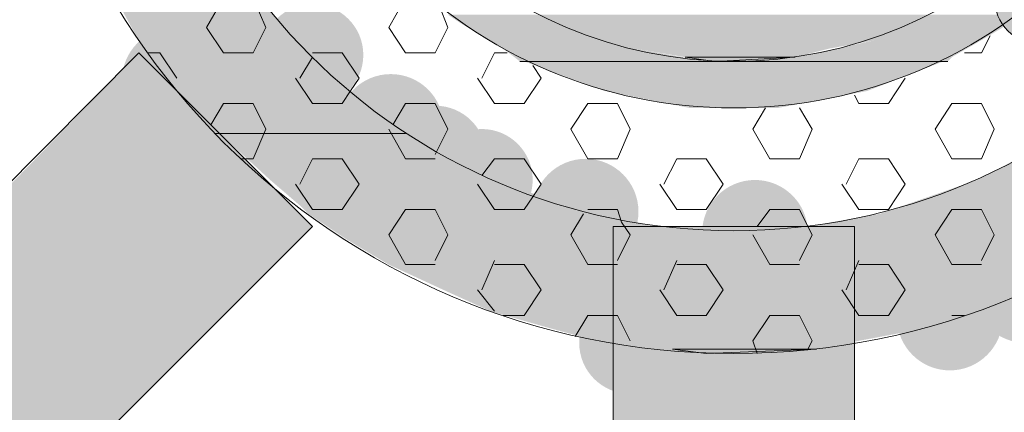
# Model space of a CAD drawing. Extents: x 3940905 to 4145695, y 925352 to 1109797.
# Tile 521 of 656: x 4010400 to 4010518, y 1099841 to 1099888. Entities that reach past the tile are written whole.
import ezdxf

# ---------------------------------------------------------------- set-up
doc = ezdxf.new("R2010")
doc.units = 0
doc.header["$LTSCALE"] = 750
doc.header["$MEASUREMENT"] = 0
doc.layers.add('CKD Equipments', color=252, linetype='CONTINUOUS', lineweight=0)

msp = doc.modelspace()

# ---------------------------------------------------------------- hatches: boundary and pattern name
at = {"layer": 'CKD Equipments', "true_color": 0x808080}
h = msp.add_hatch(color=8, dxfattribs=at)
edge = h.paths.add_edge_path(flags=16)
edge.add_arc((4010522.67, 1099890.31), 5.6, 0, 360)
h = msp.add_hatch(color=8, dxfattribs=at)
h.paths.add_polyline_path([(4010434.13, 1099884.2), (4010411.74, 1099889.8), (4010429.04, 1099889.8)])
h.paths.add_polyline_path([(4010414.8, 1099884.2), (4010434.13, 1099884.2), (4010411.74, 1099889.8)])
h = msp.add_hatch(color=8, dxfattribs=at)
edge = h.paths.add_edge_path(flags=16)
edge.add_arc((4010435.15, 1099883.44), 6.11, 0, 360)
h = msp.add_hatch(color=8, dxfattribs=at)
h.paths.add_polyline_path([(4010464.66, 1099887.25), (4010451.43, 1099888.27), (4010462.63, 1099888.27)])
h.paths.add_polyline_path([(4010452.96, 1099887.25), (4010464.66, 1099887.25), (4010451.43, 1099888.27)])
h = msp.add_hatch(color=8, dxfattribs=at)
h.paths.add_polyline_path([(4010506.89, 1099887.25), (4010462.12, 1099888.27), (4010509.44, 1099888.27)])
h.paths.add_polyline_path([(4010464.66, 1099887.25), (4010506.89, 1099887.25), (4010462.12, 1099888.27)])
h = msp.add_hatch(color=8, dxfattribs=at)
h.paths.add_polyline_path([(4010515.54, 1099885.22), (4010508.93, 1099888.27), (4010520.63, 1099888.27)])
h.paths.add_polyline_path([(4010502.82, 1099885.22), (4010515.54, 1099885.22), (4010508.93, 1099888.27)])
h = msp.add_hatch(color=8, dxfattribs=at)
edge = h.paths.add_edge_path(flags=16)
edge.add_arc((4010418.61, 1099880.38), 6.35, 0, 360)
h = msp.add_hatch(color=8, dxfattribs=at)
h.paths.add_polyline_path([(4010473.82, 1099884.2), (4010452.96, 1099887.25), (4010464.66, 1099887.25)])
h.paths.add_polyline_path([(4010458.05, 1099884.2), (4010473.82, 1099884.2), (4010452.96, 1099887.25)])
h = msp.add_hatch(color=8, dxfattribs=at)
h.paths.add_polyline_path([(4010502.82, 1099885.22), (4010464.66, 1099887.25), (4010506.89, 1099887.25)])
h.paths.add_polyline_path([(4010469.75, 1099885.22), (4010502.82, 1099885.22), (4010464.66, 1099887.25)])
h = msp.add_hatch(color=8, dxfattribs=at)
h.paths.add_polyline_path([(4010497.22, 1099884.2), (4010469.75, 1099885.22), (4010502.82, 1099885.22)])
h.paths.add_polyline_path([(4010473.82, 1099884.2), (4010497.22, 1099884.2), (4010469.75, 1099885.22)])
h = msp.add_hatch(color=8, dxfattribs=at)
h.paths.add_polyline_path([(4010511.98, 1099883.18), (4010502.82, 1099885.22), (4010515.54, 1099885.22)])
h.paths.add_polyline_path([(4010493.15, 1099883.18), (4010511.98, 1099883.18), (4010502.82, 1099885.22)])
h = msp.add_hatch(color=8, dxfattribs=at)
h.paths.add_polyline_path([(4010437.18, 1099881.15), (4010414.8, 1099884.2), (4010434.13, 1099884.2)])
h.paths.add_polyline_path([(4010417.85, 1099881.15), (4010437.18, 1099881.15), (4010414.8, 1099884.2)])
h = msp.add_hatch(color=8, dxfattribs=at)
h.paths.add_polyline_path([(4010482.47, 1099882.67), (4010458.05, 1099884.2), (4010473.82, 1099884.2)])
h.paths.add_polyline_path([(4010460.08, 1099882.67), (4010482.47, 1099882.67), (4010458.05, 1099884.2)])
h = msp.add_hatch(color=8, dxfattribs=at)
h.paths.add_polyline_path([(4010493.15, 1099883.18), (4010473.82, 1099884.2), (4010497.22, 1099884.2)])
h.paths.add_polyline_path([(4010479.93, 1099883.18), (4010493.15, 1099883.18), (4010473.82, 1099884.2)])
at = {"layer": 'CKD Equipments', "true_color": 0xff0000}
h = msp.add_hatch(color=1, dxfattribs=at)
h.paths.add_polyline_path([(4010435.15, 1099862.83), (4010393.94, 1099862.83), (4010414.29, 1099883.69)])
h.paths.add_polyline_path([(4010383.76, 1099852.65), (4010435.15, 1099862.83), (4010393.94, 1099862.83)])
h.paths.add_polyline_path([(4010424.97, 1099852.65), (4010383.76, 1099852.65), (4010435.15, 1099862.83)])
at = {"layer": 'CKD Equipments', "true_color": 0x808080}
h = msp.add_hatch(color=8, dxfattribs=at)
h.paths.add_polyline_path([(4010501.8, 1099879.11), (4010460.59, 1099882.67), (4010510.96, 1099882.67)])
h.paths.add_polyline_path([(4010470.26, 1099879.11), (4010501.8, 1099879.11), (4010460.59, 1099882.67)])
h = msp.add_hatch(color=8, dxfattribs=at)
h.paths.add_polyline_path([(4010511.47, 1099882.67), (4010493.15, 1099883.18), (4010511.98, 1099883.18)])
h.paths.add_polyline_path([(4010486.03, 1099882.67), (4010511.47, 1099882.67), (4010493.15, 1099883.18)])
h = msp.add_hatch(color=8, dxfattribs=at)
h.paths.add_polyline_path([(4010446.34, 1099874.02), (4010417.85, 1099881.15), (4010437.18, 1099881.15)])
h.paths.add_polyline_path([(4010423.45, 1099874.02), (4010446.34, 1099874.02), (4010417.85, 1099881.15)])
h = msp.add_hatch(color=8, dxfattribs=at)
edge = h.paths.add_edge_path(flags=16)
edge.add_arc((4010444.56, 1099874.79), 6.35, 0, 360)
h = msp.add_hatch(color=8, dxfattribs=at)
h.paths.add_polyline_path([(4010491.12, 1099877.08), (4010470.26, 1099879.11), (4010501.8, 1099879.11)])
h.paths.add_polyline_path([(4010480.43, 1099877.08), (4010491.12, 1099877.08), (4010470.26, 1099879.11)])
h = msp.add_hatch(color=8, dxfattribs=at)
edge = h.paths.add_edge_path(flags=16)
edge.add_arc((4010449.91, 1099871.23), 6.11, 0, 360)
h = msp.add_hatch(color=8, dxfattribs=at)
edge = h.paths.add_edge_path(flags=16)
edge.add_arc((4010455.5, 1099868.43), 6.11, 0, 360)
h = msp.add_hatch(color=8, dxfattribs=at)
h.paths.add_polyline_path([(4010457.03, 1099868.43), (4010423.96, 1099874.02), (4010446.34, 1099874.02)])
h.paths.add_polyline_path([(4010430.06, 1099868.43), (4010457.03, 1099868.43), (4010423.96, 1099874.02)])
h = msp.add_hatch(color=8, dxfattribs=at)
h.paths.add_polyline_path([(4010543.53, 1099869.45), (4010525.21, 1099874.02), (4010547.6, 1099874.02)])
h.paths.add_polyline_path([(4010517.07, 1099869.45), (4010543.53, 1099869.45), (4010525.21, 1099874.02)])
h = msp.add_hatch(color=8, dxfattribs=at)
edge = h.paths.add_edge_path(flags=16)
edge.add_arc((4010467.97, 1099864.61), 6.35, 0, 360)
h = msp.add_hatch(color=8, dxfattribs=at)
h.paths.add_polyline_path([(4010465.68, 1099865.37), (4010430.06, 1099868.43), (4010457.03, 1099868.43)])
h.paths.add_polyline_path([(4010433.62, 1099865.37), (4010465.68, 1099865.37), (4010430.06, 1099868.43)])
h = msp.add_hatch(color=8, dxfattribs=at)
edge = h.paths.add_edge_path(flags=16)
edge.add_arc((4010488.32, 1099862.07), 6.35, 0, 360)
h = msp.add_hatch(color=8, dxfattribs=at)
h.paths.add_polyline_path([(4010536.91, 1099864.36), (4010515.03, 1099868.43), (4010542, 1099868.43)])
h.paths.add_polyline_path([(4010503.33, 1099864.36), (4010536.91, 1099864.36), (4010515.03, 1099868.43)])
h = msp.add_hatch(color=8, dxfattribs=at)
h.paths.add_polyline_path([(4010542, 1099868.43), (4010517.07, 1099869.45), (4010543.53, 1099869.45)])
h.paths.add_polyline_path([(4010515.03, 1099868.43), (4010542, 1099868.43), (4010517.07, 1099869.45)])
h = msp.add_hatch(color=8, dxfattribs=at)
h.paths.add_polyline_path([(4010468.22, 1099864.36), (4010433.62, 1099865.37), (4010465.68, 1099865.37)])
h.paths.add_polyline_path([(4010434.64, 1099864.36), (4010468.22, 1099864.36), (4010433.62, 1099865.37)])
h = msp.add_hatch(color=8, dxfattribs=at)
h.paths.add_polyline_path([(4010479.93, 1099862.32), (4010434.64, 1099864.36), (4010468.22, 1099864.36)])
h.paths.add_polyline_path([(4010437.69, 1099862.32), (4010479.93, 1099862.32), (4010434.64, 1099864.36)])
h = msp.add_hatch(color=8, dxfattribs=at)
h.paths.add_polyline_path([(4010534.37, 1099862.32), (4010503.33, 1099864.36), (4010536.91, 1099864.36)])
h.paths.add_polyline_path([(4010491.63, 1099862.32), (4010534.37, 1099862.32), (4010503.33, 1099864.36)])
at = {"layer": 'CKD Equipments', "true_color": 0xff0000}
h = msp.add_hatch(color=1, dxfattribs=at)
h.paths.add_polyline_path([(4010471.28, 1099810.93), (4010500.28, 1099862.83), (4010471.28, 1099862.83)])
h.paths.add_polyline_path([(4010500.28, 1099810.93), (4010471.28, 1099810.93), (4010500.28, 1099862.83)])
at = {"layer": 'CKD Equipments', "true_color": 0x808080}
h = msp.add_hatch(color=8, dxfattribs=at)
h.paths.add_polyline_path([(4010532.84, 1099861.3), (4010437.69, 1099862.32), (4010534.37, 1099862.32)])
h.paths.add_polyline_path([(4010439.22, 1099861.3), (4010532.84, 1099861.3), (4010437.69, 1099862.32)])
h = msp.add_hatch(color=8, dxfattribs=at)
h.paths.add_polyline_path([(4010526.74, 1099858.25), (4010439.22, 1099861.3), (4010532.84, 1099861.3)])
h.paths.add_polyline_path([(4010444.31, 1099858.25), (4010526.74, 1099858.25), (4010439.22, 1099861.3)])
h = msp.add_hatch(color=8, dxfattribs=at)
edge = h.paths.add_edge_path(flags=16)
edge.add_arc((4010520.88, 1099855.2), 6.36, 0, 360)
h = msp.add_hatch(color=8, dxfattribs=at)
h.paths.add_polyline_path([(4010521.14, 1099855.2), (4010444.31, 1099858.25), (4010526.74, 1099858.25)])
h.paths.add_polyline_path([(4010450.92, 1099855.2), (4010521.14, 1099855.2), (4010444.31, 1099858.25)])
h = msp.add_hatch(color=8, dxfattribs=at)
edge = h.paths.add_edge_path(flags=16)
edge.add_arc((4010511.73, 1099851.89), 6.35, 0, 360)
h = msp.add_hatch(color=8, dxfattribs=at)
h.paths.add_polyline_path([(4010514.52, 1099852.65), (4010450.92, 1099855.2), (4010521.14, 1099855.2)])
h.paths.add_polyline_path([(4010456.52, 1099852.65), (4010514.52, 1099852.65), (4010450.92, 1099855.2)])
h = msp.add_hatch(color=8, dxfattribs=at)
edge = h.paths.add_edge_path(flags=16)
edge.add_arc((4010473.31, 1099848.84), 6.11, 0, 360)
at = {"layer": 'CKD Equipments', "true_color": 0xff0000}
h = msp.add_hatch(color=1, dxfattribs=at)
h.paths.add_polyline_path([(4010404.11, 1099831.79), (4010424.97, 1099852.65), (4010383.76, 1099852.65)])
h.paths.add_polyline_path([(4010424.97, 1099852.65), (4010404.11, 1099831.79)], flags=16)
at = {"layer": 'CKD Equipments', "true_color": 0x808080}
h = msp.add_hatch(color=8, dxfattribs=at)
h.paths.add_polyline_path([(4010508.93, 1099850.62), (4010456.52, 1099852.65), (4010514.52, 1099852.65)])
h.paths.add_polyline_path([(4010463.64, 1099850.62), (4010508.93, 1099850.62), (4010456.52, 1099852.65)])
h = msp.add_hatch(color=8, dxfattribs=at)
h.paths.add_polyline_path([(4010500.79, 1099849.09), (4010463.64, 1099850.62), (4010508.93, 1099850.62)])
h.paths.add_polyline_path([(4010469.24, 1099849.09), (4010500.79, 1099849.09), (4010463.64, 1099850.62)])
h = msp.add_hatch(color=8, dxfattribs=at)
h.paths.add_polyline_path([(4010495.7, 1099848.08), (4010469.24, 1099849.09), (4010500.79, 1099849.09)])
h.paths.add_polyline_path([(4010478.4, 1099848.08), (4010495.7, 1099848.08), (4010469.24, 1099849.09)])

# ---------------------------------------------------------------- linework, layer by layer
at = {"layer": 'CKD Equipments', "color": 8, "true_color": 0x808080}
for p, q in [((4010424.46, 1099890.31), (4010422.43, 1099886.75)), ((4010428.03, 1099890.31), (4010429.55, 1099886.75)), ((4010446.34, 1099890.31), (4010444.31, 1099886.75)), ((4010450.41, 1099889.29), (4010451.43, 1099886.75)), ((4010422.43, 1099886.75), (4010424.46, 1099883.69)), ((4010429.55, 1099886.75), (4010428.03, 1099883.69)), ((4010444.31, 1099886.75), (4010446.34, 1099883.69)), ((4010451.43, 1099886.75), (4010449.91, 1099883.69)), ((4010516.56, 1099885.73), (4010515.54, 1099883.69)), ((4010414.29, 1099883.69), (4010321.18, 1099790.07)), ((4010435.15, 1099862.83), (4010414.29, 1099883.69)), ((4010416.83, 1099883.69), (4010415.31, 1099883.69)), ((4010416.83, 1099883.69), (4010418.87, 1099880.64)), ((4010428.03, 1099883.69), (4010424.46, 1099883.69)), ((4010435.15, 1099883.18), (4010433.62, 1099880.64)), ((4010438.71, 1099883.69), (4010435.15, 1099883.69)), ((4010438.71, 1099883.69), (4010440.75, 1099880.64)), ((4010449.91, 1099883.69), (4010446.34, 1099883.69)), ((4010457.03, 1099883.69), (4010455.5, 1099880.64)), ((4010458.56, 1099883.69), (4010457.03, 1099883.69)), ((4010483.49, 1099882.67), (4010460.08, 1099882.67)), ((4010460.08, 1099882.67), (4010460.59, 1099882.67)), ((4010483.49, 1099882.67), (4010460.08, 1099882.67)), ((4010460.08, 1099882.67), (4010482.47, 1099882.67)), ((4010460.59, 1099882.67), (4010483.49, 1099882.67)), ((4010483.49, 1099882.67), (4010479.93, 1099883.18)), ((4010479.93, 1099883.18), (4010493.15, 1099883.18)), ((4010482.47, 1099882.67), (4010483.49, 1099882.67)), ((4010493.15, 1099883.18), (4010483.49, 1099882.67)), ((4010483.49, 1099882.67), (4010483.49, 1099882.67)), ((4010483.49, 1099882.67), (4010510.96, 1099882.67)), ((4010486.03, 1099882.67), (4010483.49, 1099882.67)), ((4010510.96, 1099882.67), (4010486.03, 1099882.67)), ((4010510.96, 1099882.67), (4010486.03, 1099882.67)), ((4010486.03, 1099882.67), (4010511.47, 1099882.67)), ((4010511.47, 1099882.67), (4010510.96, 1099882.67)), ((4010510.96, 1099882.67), (4010510.96, 1099882.67)), ((4010515.54, 1099883.69), (4010513.51, 1099883.69)), ((4010461.61, 1099882.17), (4010462.63, 1099880.64)), ((4010433.11, 1099880.64), (4010435.15, 1099877.59)), ((4010440.75, 1099880.64), (4010439.73, 1099879.11)), ((4010454.99, 1099880.64), (4010457.03, 1099877.59)), ((4010462.63, 1099880.64), (4010460.59, 1099877.59)), ((4010506.38, 1099880.64), (4010504.35, 1099877.59)), ((4010439.73, 1099879.11), (4010438.71, 1099877.59)), ((4010500.28, 1099878.6), (4010500.79, 1099877.59)), ((4010424.46, 1099877.59), (4010422.94, 1099875.04)), ((4010428.03, 1099877.59), (4010424.46, 1099877.59)), ((4010428.03, 1099877.59), (4010429.55, 1099874.53)), ((4010438.71, 1099877.59), (4010435.15, 1099877.59)), ((4010446.34, 1099877.59), (4010444.82, 1099875.04)), ((4010449.91, 1099877.59), (4010446.34, 1099877.59)), ((4010449.91, 1099877.59), (4010451.43, 1099874.53)), ((4010460.59, 1099877.59), (4010457.03, 1099877.59)), ((4010468.22, 1099877.59), (4010466.19, 1099874.53)), ((4010471.78, 1099877.59), (4010468.22, 1099877.59)), ((4010471.78, 1099877.59), (4010473.31, 1099874.53)), ((4010489.59, 1099877.08), (4010488.07, 1099874.53)), ((4010493.66, 1099877.08), (4010495.19, 1099874.53)), ((4010504.35, 1099877.59), (4010500.79, 1099877.59)), ((4010511.98, 1099877.59), (4010509.95, 1099874.53)), ((4010515.54, 1099877.59), (4010511.98, 1099877.59)), ((4010515.54, 1099877.59), (4010517.07, 1099874.53)), ((4010429.55, 1099874.53), (4010428.03, 1099870.97)), ((4010444.31, 1099874.53), (4010446.34, 1099870.97)), ((4010451.43, 1099874.53), (4010449.91, 1099871.48)), ((4010466.19, 1099874.53), (4010468.22, 1099870.97)), ((4010473.31, 1099874.53), (4010471.78, 1099870.97)), ((4010488.07, 1099874.53), (4010490.1, 1099870.97)), ((4010495.19, 1099874.53), (4010493.66, 1099870.97)), ((4010509.95, 1099874.53), (4010511.98, 1099870.97)), ((4010517.07, 1099874.53), (4010515.54, 1099870.97)), ((4010423.45, 1099874.02), (4010423.45, 1099874.02)), ((4010423.45, 1099874.02), (4010446.34, 1099874.02)), ((4010446.34, 1099874.02), (4010423.45, 1099874.02)), ((4010423.45, 1099874.02), (4010446.34, 1099874.02)), ((4010423.96, 1099874.02), (4010423.45, 1099874.02)), ((4010423.45, 1099874.02), (4010423.45, 1099874.02)), ((4010446.34, 1099874.02), (4010423.96, 1099874.02)), ((4010428.03, 1099870.97), (4010426.5, 1099870.97)), ((4010435.15, 1099870.97), (4010433.62, 1099867.92)), ((4010438.71, 1099870.97), (4010435.15, 1099870.97)), ((4010438.71, 1099870.97), (4010440.75, 1099867.92)), ((4010449.91, 1099870.97), (4010446.34, 1099870.97)), ((4010457.03, 1099870.97), (4010455.5, 1099868.94)), ((4010460.59, 1099870.97), (4010457.03, 1099870.97)), ((4010460.59, 1099870.97), (4010462.63, 1099867.92)), ((4010471.78, 1099870.97), (4010468.22, 1099870.97)), ((4010478.91, 1099870.97), (4010477.38, 1099867.92)), ((4010482.47, 1099870.97), (4010478.91, 1099870.97)), ((4010482.47, 1099870.97), (4010484.5, 1099867.92)), ((4010493.66, 1099870.97), (4010490.1, 1099870.97)), ((4010500.79, 1099870.97), (4010499.26, 1099867.92)), ((4010504.35, 1099870.97), (4010500.79, 1099870.97)), ((4010504.35, 1099870.97), (4010506.38, 1099867.92)), ((4010515.54, 1099870.97), (4010511.98, 1099870.97)), ((4010433.11, 1099867.92), (4010435.15, 1099864.87)), ((4010440.75, 1099867.92), (4010438.71, 1099864.87)), ((4010454.99, 1099867.92), (4010457.03, 1099864.87)), ((4010462.63, 1099867.92), (4010461.61, 1099866.39)), ((4010476.87, 1099867.92), (4010478.91, 1099864.87)), ((4010484.5, 1099867.92), (4010482.47, 1099864.87)), ((4010498.75, 1099867.92), (4010500.79, 1099864.87)), ((4010506.38, 1099867.92), (4010504.35, 1099864.87)), ((4010461.61, 1099866.39), (4010460.59, 1099864.87)), ((4010438.71, 1099864.87), (4010435.15, 1099864.87)), ((4010446.34, 1099864.87), (4010444.31, 1099861.81)), ((4010449.91, 1099864.87), (4010446.34, 1099864.87)), ((4010449.91, 1099864.87), (4010451.43, 1099861.81)), ((4010460.59, 1099864.87), (4010457.03, 1099864.87)), ((4010471.78, 1099864.87), (4010468.22, 1099864.87)), ((4010471.78, 1099864.87), (4010472.29, 1099863.34)), ((4010482.47, 1099864.87), (4010478.91, 1099864.87)), ((4010490.1, 1099864.87), (4010488.58, 1099862.83)), ((4010493.66, 1099864.87), (4010490.1, 1099864.87)), ((4010493.66, 1099864.87), (4010494.68, 1099862.83)), ((4010504.35, 1099864.87), (4010500.79, 1099864.87)), ((4010511.98, 1099864.87), (4010509.95, 1099861.81)), ((4010515.54, 1099864.87), (4010511.98, 1099864.87)), ((4010515.54, 1099864.87), (4010517.07, 1099861.81)), ((4010467.71, 1099864.36), (4010466.19, 1099861.81)), ((4010435.15, 1099862.83), (4010341.53, 1099769.21)), ((4010471.28, 1099759.03), (4010471.28, 1099862.83)), ((4010471.28, 1099862.83), (4010500.28, 1099862.83)), ((4010472.29, 1099863.34), (4010473.31, 1099861.81)), ((4010494.68, 1099862.83), (4010495.19, 1099861.81)), ((4010500.28, 1099862.83), (4010500.28, 1099759.03)), ((4010444.31, 1099861.81), (4010446.34, 1099858.25)), ((4010451.43, 1099861.81), (4010449.91, 1099858.76)), ((4010466.19, 1099861.81), (4010468.22, 1099858.25)), ((4010473.31, 1099861.81), (4010471.78, 1099858.76)), ((4010488.07, 1099861.81), (4010490.1, 1099858.25)), ((4010495.19, 1099861.81), (4010493.66, 1099858.76)), ((4010509.95, 1099861.81), (4010511.98, 1099858.25)), ((4010517.07, 1099861.81), (4010515.54, 1099858.76)), ((4010449.91, 1099858.25), (4010446.34, 1099858.25)), ((4010457.03, 1099858.76), (4010455.5, 1099855.2)), ((4010460.59, 1099858.25), (4010457.03, 1099858.25)), ((4010460.59, 1099858.25), (4010462.63, 1099855.2)), ((4010471.78, 1099858.25), (4010468.22, 1099858.25)), ((4010478.91, 1099858.76), (4010477.38, 1099855.2)), ((4010482.47, 1099858.25), (4010478.91, 1099858.25)), ((4010482.47, 1099858.25), (4010484.5, 1099855.2)), ((4010493.66, 1099858.25), (4010490.1, 1099858.25)), ((4010500.79, 1099858.76), (4010499.26, 1099855.2)), ((4010504.35, 1099858.25), (4010500.79, 1099858.25)), ((4010504.35, 1099858.25), (4010506.38, 1099855.2)), ((4010515.54, 1099858.25), (4010511.98, 1099858.25)), ((4010454.99, 1099855.2), (4010457.03, 1099852.65)), ((4010462.63, 1099855.2), (4010460.59, 1099852.15)), ((4010476.87, 1099855.2), (4010478.91, 1099852.15)), ((4010484.5, 1099855.2), (4010482.47, 1099852.15)), ((4010498.75, 1099855.2), (4010500.79, 1099852.15)), ((4010506.38, 1099855.2), (4010504.35, 1099852.15)), ((4010460.59, 1099852.15), (4010458.05, 1099852.15)), ((4010468.22, 1099852.15), (4010466.7, 1099849.6)), ((4010471.78, 1099852.15), (4010468.22, 1099852.15)), ((4010471.78, 1099852.15), (4010473.31, 1099849.09)), ((4010482.47, 1099852.15), (4010478.91, 1099852.15)), ((4010490.1, 1099852.15), (4010488.07, 1099849.09)), ((4010493.66, 1099852.15), (4010490.1, 1099852.15)), ((4010493.66, 1099852.15), (4010495.19, 1099849.09)), ((4010504.35, 1099852.15), (4010500.79, 1099852.15)), ((4010513.51, 1099852.15), (4010511.98, 1099852.15)), ((4010488.07, 1099849.09), (4010488.58, 1099847.57)), ((4010495.19, 1099849.09), (4010494.68, 1099848.08)), ((4010482.47, 1099847.57), (4010478.4, 1099848.08)), ((4010478.4, 1099848.08), (4010495.7, 1099848.08)), ((4010495.7, 1099848.08), (4010482.47, 1099847.57))]:
    msp.add_line(p, q, dxfattribs=at)
for centre, radius in [((4010485.78, 1099934.32), 86.75), ((4010485.78, 1099934.32), 72), ((4010485.78, 1099934.32), 57.24), ((4010485.78, 1099934.32), 51.64), ((4010522.67, 1099890.31), 5.6)]:
    msp.add_circle(centre, radius, dxfattribs=at)
for points in [[(4010483.49, 1099882.67), (4010479.93, 1099883.18), (4010493.15, 1099883.18)], [(4010482.47, 1099847.57), (4010478.4, 1099848.08), (4010495.7, 1099848.08)]]:
    msp.add_solid(points, dxfattribs=at)

doc.saveas('drawing.dxf')
